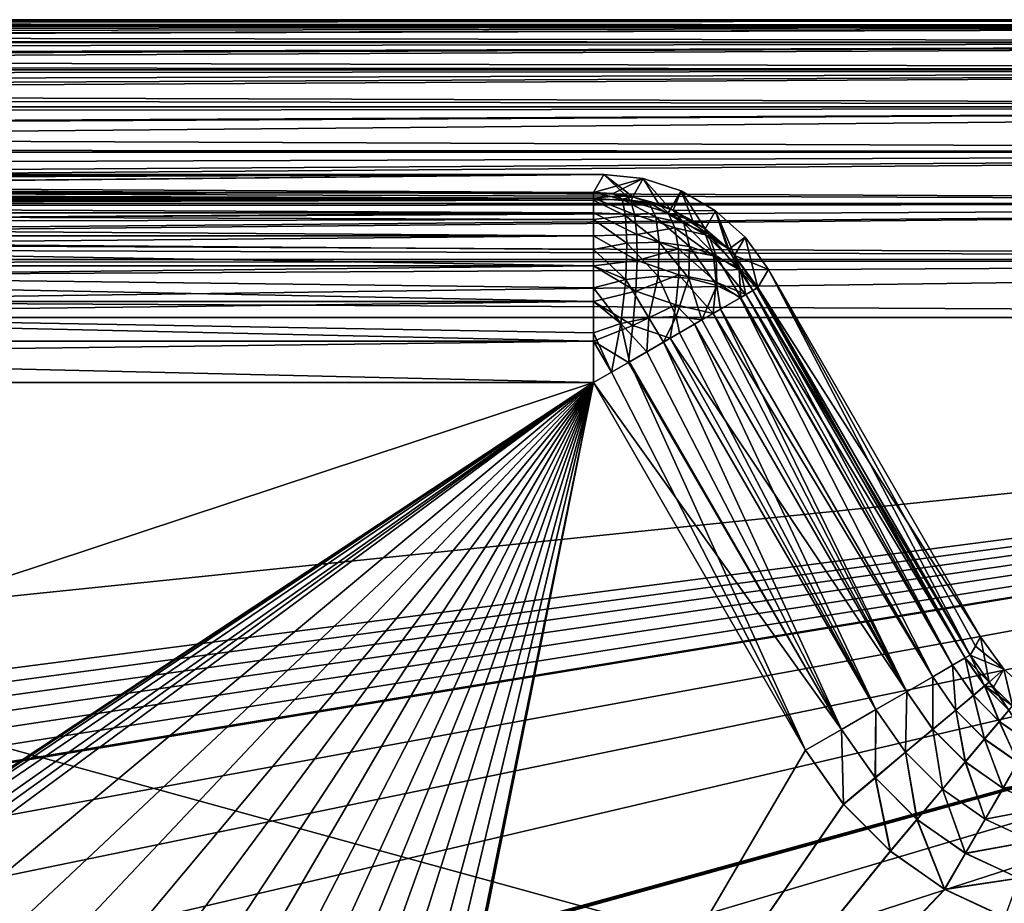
# Model space of a CAD drawing. Header units: metres. Extents: x -105 to 105, y -117 to 62.
# Tile 363 of 382: x 47 to 63, y 9 to 23. Entities that reach past the tile are written whole.
import ezdxf

# ---------------------------------------------------------------- set-up
doc = ezdxf.new("R2010")
doc.units = ezdxf.units.M
doc.layers.add('solid_509432_AD150_SW0001', color=7, linetype='CONTINUOUS')
doc.layers.add('solid_509432_AD150_SW0001_01', color=7, linetype='CONTINUOUS')

msp = doc.modelspace()

# ---------------------------------------------------------------- linework, layer by layer
at = {"layer": 'solid_509432_AD150_SW0001'}
for points in [[(0, 22.990625, 12.796716), (90, 23, 12.5), (-90, 23, 12.5)], [(90, 22.909691, -12.516925), (-90, 22.909691, -12.516925), (-90, 23, -11.6)], [(90, 22.642233, -13.398612), (-90, 22.642233, -13.398612), (-90, 22.909691, -12.516925)], [(90, 22.909691, -12.516925), (90, 22.642233, -13.398612), (-90, 22.909691, -12.516925)], [(90, 22.207907, -14.21118), (-90, 22.207907, -14.21118), (-90, 22.642233, -13.398612)], [(90, 22.642233, -13.398612), (90, 22.207907, -14.21118), (-90, 22.642233, -13.398612)], [(90, 21.623402, -14.923402), (-90, 21.623402, -14.923402), (-90, 22.207907, -14.21118)], [(90, 22.207907, -14.21118), (90, 21.623402, -14.923402), (-90, 22.207907, -14.21118)], [(90, 20.91118, -15.507907), (-90, 20.91118, -15.507907), (-90, 21.623402, -14.923402)], [(90, 21.623402, -14.923402), (90, 20.91118, -15.507907), (-90, 21.623402, -14.923402)], [(90, 20.098612, -15.942234), (-90, 20.098612, -15.942234), (-90, 20.91118, -15.507907)], [(90, 20.91118, -15.507907), (90, 20.098612, -15.942234), (-90, 20.91118, -15.507907)], [(90, 19.216925, -16.20969), (-90, 19.216925, -16.20969), (-90, 20.098612, -15.942234)], [(90, 20.098612, -15.942234), (90, 19.216925, -16.20969), (-90, 20.098612, -15.942234)], [(-90, 19.216925, -16.20969), (90, 18.299999, -16.299999), (-90, 18.299999, -16.299999)], [(90, 19.216925, -16.20969), (90, 18.299999, -16.299999), (-90, 19.216925, -16.20969)], [(90, 18.299999, -16.299999), (-53, -0.25, -16.299999), (-90, -0.25, -16.299999)], [(-90, 18.299999, -16.299999), (90, 18.299999, -16.299999), (-90, -0.25, -16.299999)]]:
    msp.add_3dface(points, dxfattribs=at)
at = {"layer": 'solid_509432_AD150_SW0001_01'}
for points in [[(-90, 23, -11.6), (-90, 23, 12.5), (90, 23, 12.5)], [(90, 23, -11.6), (-90, 23, -11.6), (90, 23, 12.5)], [(90, 22.909691, -12.516925), (-90, 23, -11.6), (90, 23, -11.6)], [(0, 22.990625, 12.796716), (0.13002, 22.99032, 12.801499), (90, 23, 12.5)], [(0.13002, 22.99032, 12.801499), (0.289916, 22.989178, 12.818772), (90, 23, 12.5)], [(0.289916, 22.989178, 12.818772), (0.481288, 22.986887, 12.850855), (90, 23, 12.5)], [(0.481288, 22.986887, 12.850855), (0.70569, 22.983196, 12.897084), (90, 23, 12.5)], [(0.70569, 22.983196, 12.897084), (0.965836, 22.977781, 12.956465), (90, 23, 12.5)], [(0.965836, 22.977781, 12.956465), (1.265495, 22.970182, 13.028585), (90, 23, 12.5)], [(1.265495, 22.970182, 13.028585), (1.609675, 22.959747, 13.113807), (90, 23, 12.5)], [(1.609675, 22.959747, 13.113807), (2.004899, 22.94557, 13.213221), (90, 23, 12.5)], [(2.004899, 22.94557, 13.213221), (2.45913, 22.926409, 13.32846), (90, 23, 12.5)], [(2.45913, 22.926409, 13.32846), (90, 22.909691, 13.416924), (90, 23, 12.5)], [(2.45913, 22.926409, 13.32846), (2.933098, 22.903156, 13.449183), (90, 22.909691, 13.416924)], [(2.933098, 22.903156, 13.449183), (2.982343, 22.900551, 13.461739), (90, 22.909691, 13.416924)], [(2.982343, 22.900551, 13.461739), (3.58682, 22.865618, 13.615853), (90, 22.909691, 13.416924)], [(3.58682, 22.865618, 13.615853), (4.287223, 22.818329, 13.794104), (90, 22.909691, 13.416924)], [(4.287223, 22.818329, 13.794104), (5.102119, 22.754019, 14.00057), (90, 22.909691, 13.416924)], [(5.102119, 22.754019, 14.00057), (5.882872, 22.682909, 14.197086), (90, 22.909691, 13.416924)], [(5.882872, 22.682909, 14.197086), (6.055223, 22.665947, 14.240258), (90, 22.909691, 13.416924)], [(6.055223, 22.665947, 14.240258), (90, 22.642233, 14.298613), (90, 22.909691, 13.416924)], [(6.055223, 22.665947, 14.240258), (7.176319, 22.544279, 14.518932), (90, 22.642233, 14.298613)], [(7.176319, 22.544279, 14.518932), (8.505664, 22.374002, 14.84361), (90, 22.642233, 14.298613)], [(8.505664, 22.374002, 14.84361), (8.799271, 22.33247, 14.91437), (90, 22.642233, 14.298613)], [(8.799271, 22.33247, 14.91437), (9.265361, 22.263613, 15.025821), (90, 22.642233, 14.298613)], [(9.265361, 22.263613, 15.025821), (90, 22.207907, 15.11118), (90, 22.642233, 14.298613)], [(9.265361, 22.263613, 15.025821), (10.099681, 22.131067, 15.222669), (90, 22.207907, 15.11118)], [(10.099681, 22.131067, 15.222669), (11.019539, 21.970787, 15.435187), (90, 22.207907, 15.11118)], [(11.019539, 21.970787, 15.435187), (11.656815, 21.85091, 15.579129), (90, 22.207907, 15.11118)], [(11.656815, 21.85091, 15.579129), (12.038852, 21.775261, 15.664263), (90, 22.207907, 15.11118)], [(12.038852, 21.775261, 15.664263), (90, 21.623402, 15.823401), (90, 22.207907, 15.11118)], [(12.038852, 21.775261, 15.664263), (13.183125, 21.532173, 15.912191), (90, 21.623402, 15.823401)], [(13.183125, 21.532173, 15.912191), (14.366983, 21.252684, 16.156729), (90, 21.623402, 15.823401)], [(14.366983, 21.252684, 16.156729), (14.478982, 21.224751, 16.179108), (90, 21.623402, 15.823401)], [(14.478982, 21.224751, 16.179108), (15.496482, 20.958088, 16.376154), (90, 21.623402, 15.823401)], [(15.496482, 20.958088, 16.376154), (90, 20.91118, 16.407907), (90, 21.623402, 15.823401)], [(15.496482, 20.958088, 16.376154), (16.545088, 20.658012, 16.565683), (90, 20.91118, 16.407907)], [(16.545088, 20.658012, 16.565683), (17.224415, 20.448999, 16.679928), (90, 20.91118, 16.407907)], [(17.224415, 20.448999, 16.679928), (17.521605, 20.353809, 16.727512), (90, 20.91118, 16.407907)], [(17.521605, 20.353809, 16.727512), (90, 20.098612, 16.842234), (90, 20.91118, 16.407907)], [(56.523369, 20.272121, -10.478531), (56.688591, 20.558294, 0.45), (4.248972, 20.558294, 0.45)], [(4.251566, 20.5557, 0.549066), (4.248972, 20.558294, 0.45), (56.688591, 20.558294, 0.45)], [(4.535146, 20.272121, -10.478531), (56.523369, 20.272121, -10.478531), (4.248972, 20.558294, 0.45)], [(4.289798, 20.555674, 0.550058), (4.251566, 20.5557, 0.549066), (56.688591, 20.558294, 0.45)], [(4.32812, 20.555649, 0.551059), (4.289798, 20.555674, 0.550058), (56.688591, 20.558294, 0.45)], [(13.011201, 20.549694, 0.778433), (4.32812, 20.555649, 0.551059), (56.688591, 20.558294, 0.45)], [(13.011201, 20.549694, 0.778433), (56.688591, 20.558294, 0.45), (21.694309, 20.543739, 1.005808)], [(22.745033, 20.540073, 1.145819), (21.694309, 20.543739, 1.005808), (56.688591, 20.558294, 0.45)], [(23.743282, 20.530682, 1.504505), (22.745033, 20.540073, 1.145819), (56.688591, 20.558294, 0.45)], [(24.643488, 20.515984, 2.065772), (23.743282, 20.530682, 1.504505), (56.688591, 20.558294, 0.45)], [(25.405081, 20.496643, 2.804401), (24.643488, 20.515984, 2.065772), (56.688591, 20.558294, 0.45)], [(25.993717, 20.473526, 3.687155), (25.405081, 20.496643, 2.804401), (56.688591, 20.558294, 0.45)], [(26.382675, 20.447695, 4.673652), (25.993717, 20.473526, 3.687155), (56.688591, 20.558294, 0.45)], [(26.387697, 20.44722, 4.691807), (26.382675, 20.447695, 4.673652), (56.688591, 20.558294, 0.45)], [(26.392622, 20.446743, 4.709989), (26.387697, 20.44722, 4.691807), (56.688591, 20.558294, 0.45)], [(28.076197, 20.282211, 10.993179), (26.392622, 20.446743, 4.709989), (56.688591, 20.558294, 0.45)], [(28.128414, 20.277107, 11.188129), (28.076197, 20.282211, 10.993179), (56.688591, 20.558294, 0.45)], [(28.179371, 20.272121, 11.378531), (28.128414, 20.277107, 11.188129), (56.688591, 20.558294, 0.45)], [(56.523369, 20.272121, 11.378531), (28.179371, 20.272121, 11.378531), (56.688591, 20.558294, 0.45)], [(57.030216, 20.2288, -10.485059), (56.688591, 20.558294, 0.45), (56.523369, 20.272121, -10.478531)], [(57.312168, 20.492758, 0.45), (56.523369, 20.272121, 11.378531), (56.688591, 20.558294, 0.45)], [(57.1465, 20.206453, -10.486232), (57.312168, 20.492758, 0.45), (56.688591, 20.558294, 0.45)], [(57.1465, 20.206453, -10.486232), (56.688591, 20.558294, 0.45), (57.030216, 20.2288, -10.485059)], [(57.312168, 20.492758, 0.45), (56.836632, 20.255598, 11.382834), (56.523369, 20.272121, 11.378531)], [(57.312168, 20.492758, 0.45), (57.146564, 20.20644, 11.386232), (56.836632, 20.255598, 11.382834)], [(57.555164, 20.088717, -10.489327), (57.312168, 20.492758, 0.45), (57.1465, 20.206453, -10.486232)], [(57.312168, 20.492758, 0.45), (57.74284, 20.01263, 11.390172), (57.146564, 20.20644, 11.386232)], [(57.312168, 20.492758, 0.45), (57.908401, 20.299038, 0.45), (57.74284, 20.01263, 11.390172)], [(57.742798, 20.01265, -10.490172), (57.908401, 20.299038, 0.45), (57.312168, 20.492758, 0.45)], [(57.742798, 20.01265, -10.490172), (57.312168, 20.492758, 0.45), (57.555164, 20.088717, -10.489327)], [(4.535146, 20.183025, -11.129811), (56.523369, 20.272121, -10.478531), (4.535146, 20.272121, -10.478531)], [(4.535146, 20.183025, -11.129811), (56.523369, 20.182217, -11.133021), (56.523369, 20.272121, -10.478531)], [(17.521605, 20.353809, 16.727512), (18.426655, 20.048744, 16.862556), (90, 20.098612, 16.842234)], [(56.523369, 20.182245, 12.032915), (28.179371, 20.272121, 11.378531), (56.523369, 20.272121, 11.378531)], [(28.223495, 20.244984, 11.710115), (28.179371, 20.272121, 11.378531), (56.523369, 20.182245, 12.032915)], [(28.267004, 20.181318, 12.036584), (28.223495, 20.244984, 11.710115), (56.523369, 20.182245, 12.032915)], [(57.030216, 20.2288, -10.485059), (56.523369, 20.272121, -10.478531), (56.523369, 20.182217, -11.133021)], [(56.977722, 20.169077, 11.938093), (56.523369, 20.272121, 11.378531), (56.836632, 20.255598, 11.382834)], [(56.523369, 20.152321, 12.142833), (56.523369, 20.182245, 12.032915), (56.523369, 20.272121, 11.378531)], [(56.977722, 20.169077, 11.938093), (56.523369, 20.152321, 12.142833), (56.523369, 20.272121, 11.378531)], [(57.113464, 20.134501, -11.081509), (57.030216, 20.2288, -10.485059), (56.523369, 20.182217, -11.133021)], [(56.977722, 20.169077, 11.938093), (56.836632, 20.255598, 11.382834), (57.146564, 20.20644, 11.386232)], [(57.401054, 20.115902, 11.685266), (56.977722, 20.169077, 11.938093), (57.146564, 20.20644, 11.386232)], [(57.1465, 20.206453, -10.486232), (57.030216, 20.2288, -10.485059), (57.113464, 20.134501, -11.081509)], [(57.555164, 20.088717, -10.489327), (57.1465, 20.206453, -10.486232), (57.113464, 20.134501, -11.081509)], [(57.401054, 20.115902, 11.685266), (57.146564, 20.20644, 11.386232), (57.74284, 20.01263, 11.390172)], [(58.0952, 19.826799, -10.490633), (57.908401, 20.299038, 0.45), (57.742798, 20.01265, -10.490172)], [(57.908401, 20.299038, 0.45), (57.782894, 19.994444, 11.390302), (57.74284, 20.01263, 11.390172)], [(57.908401, 20.299038, 0.45), (58.451351, 19.985565, 0.45), (57.782894, 19.994444, 11.390302)], [(58.285831, 19.699175, -10.490173), (58.451351, 19.985565, 0.45), (57.908401, 20.299038, 0.45)], [(58.285831, 19.699175, -10.490173), (57.908401, 20.299038, 0.45), (58.0952, 19.826799, -10.490633)], [(4.535146, 20.183025, -11.129811), (4.535146, 19.952436, -11.7496), (56.523369, 20.182217, -11.133021)], [(4.535146, 19.952436, -11.7496), (56.523369, 19.951244, -11.751965), (56.523369, 20.182217, -11.133021)], [(18.426655, 20.048744, 16.862556), (19.264454, 19.744858, 16.972403), (90, 20.098612, 16.842234)], [(19.264454, 19.744858, 16.972403), (19.913662, 19.494061, 17.045792), (90, 20.098612, 16.842234)], [(19.913662, 19.494061, 17.045792), (20.038525, 19.44417, 17.058605), (90, 20.098612, 16.842234)], [(20.038525, 19.44417, 17.058605), (90, 19.216925, 17.109692), (90, 20.098612, 16.842234)], [(28.267004, 20.181318, 12.036584), (56.523369, 20.182245, 12.032915), (56.523369, 20.152321, 12.142833)], [(28.309353, 20.081966, 12.353825), (28.267004, 20.181318, 12.036584), (56.523369, 20.152321, 12.142833)], [(28.309353, 20.081966, 12.353825), (56.523369, 20.152321, 12.142833), (56.523369, 19.951241, 12.651972)], [(28.350016, 19.948248, 12.657885), (28.309353, 20.081966, 12.353825), (56.523369, 19.951241, 12.651972)], [(57.174053, 19.925798, -11.640993), (56.523369, 20.182217, -11.133021), (56.523369, 19.951244, -11.751965)], [(57.174053, 19.925798, -11.640993), (57.113464, 20.134501, -11.081509), (56.523369, 20.182217, -11.133021)], [(57.029343, 19.903906, 12.650224), (56.523369, 20.152321, 12.142833), (56.977722, 20.169077, 11.938093)], [(56.523369, 19.845724, 12.843326), (56.523369, 19.951241, 12.651972), (56.523369, 20.152321, 12.142833)], [(57.029343, 19.903906, 12.650224), (56.523369, 19.845724, 12.843326), (56.523369, 20.152321, 12.142833)], [(57.510509, 19.884157, 12.399177), (56.977722, 20.169077, 11.938093), (57.401054, 20.115902, 11.685266)], [(57.510509, 19.884157, 12.399177), (57.029343, 19.903906, 12.650224), (56.977722, 20.169077, 11.938093)], [(57.702454, 19.953743, -11.051287), (57.113464, 20.134501, -11.081509), (57.174053, 19.925798, -11.640993)], [(57.702454, 19.953743, -11.051287), (57.555164, 20.088717, -10.489327), (57.113464, 20.134501, -11.081509)], [(57.401054, 20.115902, 11.685266), (57.74284, 20.01263, 11.390172), (57.782894, 19.994444, 11.390302)], [(57.952217, 19.787289, 12.098433), (57.401054, 20.115902, 11.685266), (57.782894, 19.994444, 11.390302)], [(57.952217, 19.787289, 12.098433), (57.510509, 19.884157, 12.399177), (57.401054, 20.115902, 11.685266)], [(57.742798, 20.01265, -10.490172), (57.555164, 20.088717, -10.489327), (57.702454, 19.953743, -11.051287)], [(4.535146, 19.952436, -11.7496), (4.535146, 19.591661, -12.303813), (56.523369, 19.951244, -11.751965)], [(4.535146, 19.591661, -12.303813), (56.523369, 19.590401, -12.305347), (56.523369, 19.951244, -11.751965)], [(28.350016, 19.948248, 12.657885), (56.523369, 19.951241, 12.651972), (56.523369, 19.845724, 12.843326)], [(28.388477, 19.781916, 12.945021), (28.350016, 19.948248, 12.657885), (56.523369, 19.845724, 12.843326)], [(57.208595, 19.610916, -12.150804), (56.523369, 19.951244, -11.751965), (56.523369, 19.590401, -12.305347)], [(57.208595, 19.610916, -12.150804), (57.174053, 19.925798, -11.640993), (56.523369, 19.951244, -11.751965)], [(57.050274, 19.47229, 13.271333), (56.523369, 19.845724, 12.843326), (57.029343, 19.903906, 12.650224)], [(57.561565, 19.487774, 13.037122), (57.029343, 19.903906, 12.650224), (57.510509, 19.884157, 12.399177)], [(57.561565, 19.487774, 13.037122), (57.050274, 19.47229, 13.271333), (57.029343, 19.903906, 12.650224)], [(57.808174, 19.716051, -11.575374), (57.702454, 19.953743, -11.051287), (57.174053, 19.925798, -11.640993)], [(57.808174, 19.716051, -11.575374), (57.174053, 19.925798, -11.640993), (57.208595, 19.610916, -12.150804)], [(58.0952, 19.826799, -10.490633), (57.742798, 20.01265, -10.490172), (57.702454, 19.953743, -11.051287)], [(58.294689, 19.603312, -11.057851), (57.702454, 19.953743, -11.051287), (57.808174, 19.716051, -11.575374)], [(58.294689, 19.603312, -11.057851), (58.0952, 19.826799, -10.490633), (57.702454, 19.953743, -11.051287)], [(58.451351, 19.985565, 0.45), (58.285847, 19.699163, 11.390173), (57.782894, 19.994444, 11.390302)], [(58.339531, 19.616575, 11.758165), (57.782894, 19.994444, 11.390302), (58.285847, 19.699163, 11.390173)], [(58.339531, 19.616575, 11.758165), (57.952217, 19.787289, 12.098433), (57.782894, 19.994444, 11.390302)], [(58.635235, 19.402079, -10.487676), (58.451351, 19.985565, 0.45), (58.285831, 19.699175, -10.490173)], [(58.451351, 19.985565, 0.45), (58.659966, 19.377268, 11.387401), (58.285847, 19.699163, 11.390173)], [(58.451351, 19.985565, 0.45), (58.917236, 19.566072, 0.45), (58.659966, 19.377268, 11.387401)], [(58.751869, 19.279726, -10.486236), (58.917236, 19.566072, 0.45), (58.451351, 19.985565, 0.45)], [(58.751869, 19.279726, -10.486236), (58.451351, 19.985565, 0.45), (58.635235, 19.402079, -10.487676)], [(28.388477, 19.781916, 12.945021), (56.523369, 19.845724, 12.843326), (56.523369, 19.590315, 13.20545)], [(28.424263, 19.585133, 13.211736), (28.388477, 19.781916, 12.945021), (56.523369, 19.590315, 13.20545)], [(56.523369, 19.37517, 13.440446), (56.523369, 19.590315, 13.20545), (56.523369, 19.845724, 12.843326)], [(57.050274, 19.47229, 13.271333), (56.523369, 19.37517, 13.440446), (56.523369, 19.845724, 12.843326)], [(58.038425, 19.420982, 12.746173), (57.510509, 19.884157, 12.399177), (57.952217, 19.787289, 12.098433)], [(58.038425, 19.420982, 12.746173), (57.561565, 19.487774, 13.037122), (57.510509, 19.884157, 12.399177)], [(58.464027, 19.274275, 12.408756), (57.952217, 19.787289, 12.098433), (58.339531, 19.616575, 11.758165)], [(58.464027, 19.274275, 12.408756), (58.038425, 19.420982, 12.746173), (57.952217, 19.787289, 12.098433)], [(58.285831, 19.699175, -10.490173), (58.0952, 19.826799, -10.490633), (58.294689, 19.603312, -11.057851)], [(4.535146, 19.591661, -12.303813), (4.535146, 19.118229, -12.765519), (56.523369, 19.590401, -12.305347)], [(4.535146, 19.118229, -12.765519), (56.523369, 19.117186, -12.766333), (56.523369, 19.590401, -12.305347)], [(28.424263, 19.585133, 13.211736), (56.523369, 19.590315, 13.20545), (56.523369, 19.37517, 13.440446)], [(28.424263, 19.585133, 13.211736), (56.523369, 19.37517, 13.440446), (56.523369, 19.116978, 13.666494)], [(28.486067, 19.110638, 13.671421), (28.424263, 19.585133, 13.211736), (56.523369, 19.116978, 13.666494)], [(57.215714, 19.202457, -12.590532), (57.208595, 19.610916, -12.150804), (56.523369, 19.590401, -12.305347)], [(57.215714, 19.202457, -12.590532), (56.523369, 19.590401, -12.305347), (56.523369, 19.117186, -12.766333)], [(57.865025, 19.385435, -12.054752), (57.808174, 19.716051, -11.575374), (57.208595, 19.610916, -12.150804)], [(57.865025, 19.385435, -12.054752), (57.208595, 19.610916, -12.150804), (57.215714, 19.202457, -12.590532)], [(58.419018, 19.274534, -11.58363), (57.808174, 19.716051, -11.575374), (57.865025, 19.385435, -12.054752)], [(58.419018, 19.274534, -11.58363), (58.294689, 19.603312, -11.057851), (57.808174, 19.716051, -11.575374)], [(58.635235, 19.402079, -10.487676), (58.285831, 19.699175, -10.490173), (58.294689, 19.603312, -11.057851)], [(58.339531, 19.616575, 11.758165), (58.285847, 19.699163, 11.390173), (58.659966, 19.377268, 11.387401)], [(58.837952, 19.076115, -11.026124), (58.294689, 19.603312, -11.057851), (58.419018, 19.274534, -11.58363)], [(58.837952, 19.076115, -11.026124), (58.635235, 19.402079, -10.487676), (58.294689, 19.603312, -11.057851)], [(58.823345, 19.052828, 12.036784), (58.339531, 19.616575, 11.758165), (58.659966, 19.377268, 11.387401)], [(58.823345, 19.052828, 12.036784), (58.464027, 19.274275, 12.408756), (58.339531, 19.616575, 11.758165)], [(20.038525, 19.44417, 17.058605), (20.752892, 19.148195, 17.122831), (90, 19.216925, 17.109692)], [(57.038296, 18.899712, 13.767619), (56.523369, 19.37517, 13.440446), (57.050274, 19.47229, 13.271333)], [(57.548611, 18.950954, 13.565801), (57.038296, 18.899712, 13.767619), (57.050274, 19.47229, 13.271333)], [(57.548611, 18.950954, 13.565801), (57.050274, 19.47229, 13.271333), (57.561565, 19.487774, 13.037122)], [(58.032177, 18.919567, 13.303202), (57.548611, 18.950954, 13.565801), (57.561565, 19.487774, 13.037122)], [(58.032177, 18.919567, 13.303202), (57.561565, 19.487774, 13.037122), (58.038425, 19.420982, 12.746173)], [(58.917236, 19.566072, 0.45), (58.751873, 19.279724, 11.386235), (58.659966, 19.377268, 11.387401)], [(58.751869, 19.279726, -10.486236), (59.120556, 18.772635, -10.478531), (58.917236, 19.566072, 0.45)], [(58.917236, 19.566072, 0.45), (59.285778, 19.058809, 0.45), (58.751873, 19.279724, 11.386235)], [(58.917236, 19.566072, 0.45), (59.120556, 18.772635, -10.478531), (59.285778, 19.058809, 0.45)], [(57.038296, 18.899712, 13.767619), (56.523369, 19.116978, 13.666494), (56.523369, 19.37517, 13.440446)], [(57.870842, 18.974472, -12.471188), (57.865025, 19.385435, -12.054752), (57.215714, 19.202457, -12.590532)], [(58.459095, 18.856808, -12.056804), (57.865025, 19.385435, -12.054752), (57.870842, 18.974472, -12.471188)], [(58.459095, 18.856808, -12.056804), (58.419018, 19.274534, -11.58363), (57.865025, 19.385435, -12.054752)], [(58.4711, 18.806709, 12.989537), (58.032177, 18.919567, 13.303202), (58.038425, 19.420982, 12.746173)], [(58.4711, 18.806709, 12.989537), (58.038425, 19.420982, 12.746173), (58.464027, 19.274275, 12.408756)], [(58.459095, 18.856808, -12.056804), (58.931248, 18.663338, -11.526717), (58.419018, 19.274534, -11.58363)], [(58.837952, 19.076115, -11.026124), (58.419018, 19.274534, -11.58363), (58.931248, 18.663338, -11.526717)], [(58.823345, 19.052828, 12.036784), (58.849491, 18.616137, 12.636244), (58.464027, 19.274275, 12.408756)], [(58.4711, 18.806709, 12.989537), (58.464027, 19.274275, 12.408756), (58.849491, 18.616137, 12.636244)], [(58.751869, 19.279726, -10.486236), (58.635235, 19.402079, -10.487676), (58.837952, 19.076115, -11.026124)], [(58.823345, 19.052828, 12.036784), (58.659966, 19.377268, 11.387401), (58.751873, 19.279724, 11.386235)], [(58.751869, 19.279726, -10.486236), (58.837952, 19.076115, -11.026124), (59.120556, 18.772635, -10.478531)], [(58.751873, 19.279724, 11.386235), (59.285778, 19.058809, 0.45), (59.120556, 18.772635, 11.378531)], [(59.104416, 18.763317, 11.642937), (58.751873, 19.279724, 11.386235), (59.120556, 18.772635, 11.378531)], [(58.823345, 19.052828, 12.036784), (58.751873, 19.279724, 11.386235), (59.104416, 18.763317, 11.642937)], [(4.535146, 19.118229, -12.765519), (4.535146, 18.555145, -13.112285), (56.523369, 19.117186, -12.766333)], [(4.535146, 18.555145, -13.112285), (56.523369, 18.554546, -13.112567), (56.523369, 19.117186, -12.766333)], [(20.752892, 19.148195, 17.122831), (21.411236, 18.85832, 17.166719), (90, 19.216925, 17.109692)], [(21.411236, 18.85832, 17.166719), (22.576691, 18.299999, 17.200001), (90, 19.216925, 17.109692)], [(22.576691, 18.299999, 17.200001), (90, 18.299999, 17.200001), (90, 19.216925, 17.109692)], [(28.486067, 19.110638, 13.671421), (56.523369, 19.116978, 13.666494), (56.523369, 18.768238, 13.900906)], [(57.195114, 18.716772, -12.942579), (57.215714, 19.202457, -12.590532), (56.523369, 19.117186, -12.766333)], [(57.195114, 18.716772, -12.942579), (56.523369, 19.117186, -12.766333), (56.523369, 18.554546, -13.112567)], [(57.038296, 18.899712, 13.767619), (56.523369, 18.768238, 13.900906), (56.523369, 19.116978, 13.666494)], [(57.870842, 18.974472, -12.471188), (57.215714, 19.202457, -12.590532), (57.195114, 18.716772, -12.942579)], [(28.486067, 19.110638, 13.671421), (56.523369, 18.768238, 13.900906), (56.523369, 18.554197, 14.012732)], [(28.532427, 18.548517, 14.015407), (28.486067, 19.110638, 13.671421), (56.523369, 18.554197, 14.012732)], [(57.825401, 18.498795, -12.808839), (57.870842, 18.974472, -12.471188), (57.195114, 18.716772, -12.942579)], [(57.825401, 18.498795, -12.808839), (58.415791, 18.365738, -12.455481), (57.870842, 18.974472, -12.471188)], [(58.459095, 18.856808, -12.056804), (57.870842, 18.974472, -12.471188), (58.415791, 18.365738, -12.455481)], [(58.823345, 19.052828, 12.036784), (59.104416, 18.763317, 11.642937), (59.042667, 18.727667, 12.033151)], [(58.823345, 19.052828, 12.036784), (59.042667, 18.727667, 12.033151), (58.849491, 18.616137, 12.636244)], [(58.837952, 19.076115, -11.026124), (59.042686, 18.727676, -11.13308), (59.120556, 18.772635, -10.478531)], [(58.837952, 19.076115, -11.026124), (58.931248, 18.663338, -11.526717), (59.042686, 18.727676, -11.13308)], [(59.120556, 18.772635, 11.378531), (59.285778, 19.058809, 0.45), (62.469048, 12.972876, 11.378531)], [(59.120556, 18.772635, -10.478531), (62.63427, 13.259048, 0.45), (59.285778, 19.058809, 0.45)], [(59.285778, 19.058809, 0.45), (62.551659, 13.115962, 5.914265), (62.469048, 12.972876, 11.378531)], [(59.285778, 19.058809, 0.45), (62.63427, 13.259048, 0.45), (62.551659, 13.115962, 5.914265)], [(56.9571, 18.20639, 14.117967), (56.523369, 18.768238, 13.900906), (57.038296, 18.899712, 13.767619)], [(57.398312, 18.293781, 13.981937), (56.9571, 18.20639, 14.117967), (57.038296, 18.899712, 13.767619)], [(57.398312, 18.293781, 13.981937), (57.038296, 18.899712, 13.767619), (57.548611, 18.950954, 13.565801)], [(57.827831, 18.315048, 13.792554), (57.398312, 18.293781, 13.981937), (57.548611, 18.950954, 13.565801)], [(57.827831, 18.315048, 13.792554), (57.548611, 18.950954, 13.565801), (58.032177, 18.919567, 13.303202)], [(57.827831, 18.315048, 13.792554), (58.032177, 18.919567, 13.303202), (58.237892, 18.263029, 13.554007)], [(58.4711, 18.806709, 12.989537), (58.237892, 18.263029, 13.554007), (58.032177, 18.919567, 13.303202)], [(58.4711, 18.806709, 12.989537), (58.529945, 18.431646, 13.205658), (58.237892, 18.263029, 13.554007)], [(58.459095, 18.856808, -12.056804), (58.415791, 18.365738, -12.455481), (58.530064, 18.431713, -12.305496)], [(58.459095, 18.856808, -12.056804), (58.530064, 18.431713, -12.305496), (58.842621, 18.612167, -11.752076)], [(58.459095, 18.856808, -12.056804), (58.842621, 18.612167, -11.752076), (58.931248, 18.663338, -11.526717)], [(58.4711, 18.806709, 12.989537), (58.849491, 18.616137, 12.636244), (58.529945, 18.431646, 13.205658)], [(56.9571, 18.20639, 14.117967), (56.523369, 18.554197, 14.012732), (56.523369, 18.768238, 13.900906)], [(57.147629, 18.173304, -13.192853), (57.195114, 18.716772, -12.942579), (56.523369, 18.554546, -13.112567)], [(57.825401, 18.498795, -12.808839), (57.195114, 18.716772, -12.942579), (57.147629, 18.173304, -13.192853)], [(58.931248, 18.663338, -11.526717), (58.842621, 18.612167, -11.752076), (62.191162, 12.812437, -11.751965)], [(58.849491, 18.616137, 12.636244), (59.042667, 18.727667, 12.033151), (62.191162, 12.812437, 12.651962)], [(59.042686, 18.727676, -11.13308), (58.931248, 18.663338, -11.526717), (62.39119, 12.927923, -11.133021)], [(58.931248, 18.663338, -11.526717), (62.191162, 12.812437, -11.751965), (62.39119, 12.927923, -11.133021)], [(59.042667, 18.727667, 12.033151), (59.104416, 18.763317, 11.642937), (62.39119, 12.927924, 12.033018)], [(59.042667, 18.727667, 12.033151), (62.39119, 12.927924, 12.033018), (62.191162, 12.812437, 12.651962)], [(59.042686, 18.727676, -11.13308), (62.469048, 12.972876, -10.478531), (59.120556, 18.772635, -10.478531)], [(59.042686, 18.727676, -11.13308), (62.39119, 12.927923, -11.133021), (62.469048, 12.972876, -10.478531)], [(59.104416, 18.763317, 11.642937), (59.120556, 18.772635, 11.378531), (62.39119, 12.927924, 12.033018)], [(62.39119, 12.927924, 12.033018), (59.120556, 18.772635, 11.378531), (62.469048, 12.972876, 11.378531)], [(62.469048, 12.972876, -10.478531), (62.63427, 13.259048, 0.45), (59.120556, 18.772635, -10.478531)], [(4.535146, 18.555145, -13.112285), (4.535146, 17.929768, -13.32726), (56.523369, 18.554546, -13.112567)], [(4.535146, 17.929768, -13.32726), (56.523369, 17.929768, -13.32726), (56.523369, 18.554546, -13.112567)], [(28.532427, 18.548517, 14.015407), (56.523369, 18.554197, 14.012732), (56.523369, 18.056639, 14.195884)], [(28.532427, 18.548517, 14.015407), (56.523369, 18.056639, 14.195884), (56.523369, 17.929277, 14.22737)], [(28.561136, 17.926142, 14.228071), (28.532427, 18.548517, 14.015407), (56.523369, 17.929277, 14.22737)], [(57.147629, 18.173304, -13.192853), (56.523369, 18.554546, -13.112567), (56.523369, 17.929768, -13.32726)], [(56.9571, 18.20639, 14.117967), (56.523369, 18.056639, 14.195884), (56.523369, 18.554197, 14.012732)], [(57.825401, 18.498795, -12.808839), (57.147629, 18.173304, -13.192853), (57.734657, 17.972486, -13.053999)], [(57.825401, 18.498795, -12.808839), (57.734657, 17.972486, -13.053999), (58.120174, 18.195065, -12.766491)], [(57.825401, 18.498795, -12.808839), (58.120174, 18.195065, -12.766491), (58.415791, 18.365738, -12.455481)], [(58.529945, 18.431646, 13.205658), (58.849491, 18.616137, 12.636244), (58.842564, 18.612135, 12.652207)], [(58.529945, 18.431646, 13.205658), (58.842564, 18.612135, 12.652207), (61.878662, 12.632015, 13.205345)], [(58.842621, 18.612167, -11.752076), (58.530064, 18.431713, -12.305496), (61.878662, 12.632014, -12.305347)], [(58.842564, 18.612135, 12.652207), (58.849491, 18.616137, 12.636244), (62.191162, 12.812437, 12.651962)], [(58.842564, 18.612135, 12.652207), (62.191162, 12.812437, 12.651962), (61.878662, 12.632015, 13.205345)], [(58.842621, 18.612167, -11.752076), (61.878662, 12.632014, -12.305347), (62.191162, 12.812437, -11.751965)], [(58.415791, 18.365738, -12.455481), (58.120174, 18.195065, -12.766491), (61.468845, 12.395407, -12.766333)], [(58.237892, 18.263029, 13.554007), (58.529945, 18.431646, 13.205658), (61.468845, 12.395408, 13.666332)], [(58.530064, 18.431713, -12.305496), (58.415791, 18.365738, -12.455481), (61.878662, 12.632014, -12.305347)], [(58.415791, 18.365738, -12.455481), (61.468845, 12.395407, -12.766333), (61.878662, 12.632014, -12.305347)], [(58.529945, 18.431646, 13.205658), (61.878662, 12.632015, 13.205345), (61.468845, 12.395408, 13.666332)], [(-47.909828, -0.25, -16.299999), (-53, -0.25, -16.299999), (90, 18.299999, -16.299999)], [(-42.814568, -0.25, -16.299999), (-47.909828, -0.25, -16.299999), (90, 18.299999, -16.299999)], [(-37.719303, -0.25, -16.299999), (-42.814568, -0.25, -16.299999), (90, 18.299999, -16.299999)], [(-32.624043, -0.25, -16.299999), (-37.719303, -0.25, -16.299999), (90, 18.299999, -16.299999)], [(-27.549141, -0.25, -16.299999), (-32.624043, -0.25, -16.299999), (90, 18.299999, -16.299999)], [(-23, -0.25, -16.299999), (-27.549141, -0.25, -16.299999), (90, 18.299999, -16.299999)], [(-22.841265, -0.250993, -16.299999), (-23, -0.25, -16.299999), (90, 18.299999, -16.299999)], [(-22.698387, -0.251749, -16.299999), (-22.841265, -0.250993, -16.299999), (90, 18.299999, -16.299999)], [(-10.890583, -0.25, -16.299999), (-22.698387, -0.251749, -16.299999), (90, 18.299999, -16.299999)], [(0, -0.25, -16.299999), (-10.890583, -0.25, -16.299999), (90, 18.299999, -16.299999)], [(10.890579, -0.25, -16.299999), (0, -0.25, -16.299999), (90, 18.299999, -16.299999)], [(22.698387, -0.251749, -16.299999), (10.890579, -0.25, -16.299999), (90, 18.299999, -16.299999)], [(90, -0.25, 17.200001), (22.576691, 18.299999, 17.200001), (53, -0.25, 17.200001)], [(42.641701, -0.187523, 17.200001), (53, -0.25, 17.200001), (22.576691, 18.299999, 17.200001)], [(90, -0.25, 17.200001), (90, 18.299999, 17.200001), (22.576691, 18.299999, 17.200001)], [(22.841265, -0.250993, -16.299999), (22.698387, -0.251749, -16.299999), (90, 18.299999, -16.299999)], [(23, -0.25, -16.299999), (22.841265, -0.250993, -16.299999), (90, 18.299999, -16.299999)], [(27.549141, -0.25, -16.299999), (23, -0.25, -16.299999), (90, 18.299999, -16.299999)], [(32.624043, -0.25, -16.299999), (27.549141, -0.25, -16.299999), (90, 18.299999, -16.299999)], [(37.719303, -0.25, -16.299999), (32.624043, -0.25, -16.299999), (90, 18.299999, -16.299999)], [(42.814568, -0.25, -16.299999), (37.719303, -0.25, -16.299999), (90, 18.299999, -16.299999)], [(47.909828, -0.25, -16.299999), (42.814568, -0.25, -16.299999), (90, 18.299999, -16.299999)], [(53, -0.25, -16.299999), (47.909828, -0.25, -16.299999), (90, 18.299999, -16.299999)], [(90, -0.25, -16.299999), (53, -0.25, -16.299999), (90, 18.299999, -16.299999)], [(56.9571, 18.20639, 14.117967), (56.808929, 17.438017, 14.281824), (56.523369, 18.056639, 14.195884)], [(56.9571, 18.20639, 14.117967), (57.091362, 17.601078, 14.22743), (56.808929, 17.438017, 14.281824)], [(57.398312, 18.293781, 13.981937), (57.367142, 17.760302, 14.137382), (56.9571, 18.20639, 14.117967)], [(56.9571, 18.20639, 14.117967), (57.367142, 17.760302, 14.137382), (57.091362, 17.601078, 14.22743)], [(57.398312, 18.293781, 13.981937), (57.632591, 17.913557, 14.012842), (57.367142, 17.760302, 14.137382)], [(57.827831, 18.315048, 13.792554), (57.632591, 17.913557, 14.012842), (57.398312, 18.293781, 13.981937)], [(57.827831, 18.315048, 13.792554), (57.88456, 18.059032, 13.855298), (57.632591, 17.913557, 14.012842)], [(58.120174, 18.195065, -12.766491), (57.734657, 17.972486, -13.053999), (61.468845, 12.395407, -12.766333)], [(57.827831, 18.315048, 13.792554), (58.237892, 18.263029, 13.554007), (57.88456, 18.059032, 13.855298)], [(57.88456, 18.059032, 13.855298), (58.237892, 18.263029, 13.554007), (58.119995, 18.19496, 13.666656)], [(57.88456, 18.059032, 13.855298), (58.119995, 18.19496, 13.666656), (60.981586, 12.114088, 14.012567)], [(58.119995, 18.19496, 13.666656), (58.237892, 18.263029, 13.554007), (61.468845, 12.395408, 13.666332)], [(58.119995, 18.19496, 13.666656), (61.468845, 12.395408, 13.666332), (60.981586, 12.114088, 14.012567)], [(57.147629, 18.173304, -13.192853), (56.523369, 17.929768, -13.32726), (57.07653, 17.592516, -13.331214)], [(56.523369, 17.929277, 14.22737), (56.523369, 18.056639, 14.195884), (56.808929, 17.438017, 14.281824)], [(57.147629, 18.173304, -13.192853), (57.07653, 17.592516, -13.331214), (57.734657, 17.972486, -13.053999)], [(57.632591, 17.913557, 14.012842), (57.88456, 18.059032, 13.855298), (60.981586, 12.114088, 14.012567)], [(56.523369, 17.929768, -13.32726), (4.535146, 17.273149, -13.4), (56.523369, 17.273149, -13.4)], [(4.535146, 17.929768, -13.32726), (4.535146, 17.273149, -13.4), (56.523369, 17.929768, -13.32726)], [(28.561136, 17.926142, 14.228071), (56.523369, 17.929277, 14.22737), (56.523369, 17.273149, 14.3)], [(28.561136, 17.926142, 14.228071), (56.523369, 17.273149, 14.3), (28.570854, 17.273149, 14.3)], [(57.07653, 17.592516, -13.331214), (56.523369, 17.929768, -13.32726), (56.523369, 17.273149, -13.4)], [(56.523369, 17.929277, 14.22737), (56.808929, 17.438017, 14.281824), (56.523369, 17.273149, 14.3)], [(57.734657, 17.972486, -13.053999), (57.07653, 17.592516, -13.331214), (57.632843, 17.913704, -13.112702)], [(57.632843, 17.913704, -13.112702), (57.07653, 17.592516, -13.331214), (57.091705, 17.601278, -13.327341)], [(57.632843, 17.913704, -13.112702), (57.091705, 17.601278, -13.327341), (60.440514, 11.801699, -13.32726)], [(57.367142, 17.760302, 14.137382), (57.632591, 17.913557, 14.012842), (60.440514, 11.8017, 14.22726)], [(57.632591, 17.913557, 14.012842), (60.981586, 12.114088, 14.012567), (60.440514, 11.8017, 14.22726)], [(57.734657, 17.972486, -13.053999), (57.632843, 17.913704, -13.112702), (60.981586, 12.114088, -13.112567)], [(57.632843, 17.913704, -13.112702), (60.440514, 11.801699, -13.32726), (60.981586, 12.114088, -13.112567)], [(57.734657, 17.972486, -13.053999), (60.981586, 12.114088, -13.112567), (61.468845, 12.395407, -12.766333)], [(57.091362, 17.601078, 14.22743), (57.367142, 17.760302, 14.137382), (60.440514, 11.8017, 14.22726)], [(57.07653, 17.592516, -13.331214), (56.523369, 17.273149, -13.4), (60.440514, 11.801699, -13.32726)], [(56.808929, 17.438017, 14.281824), (57.091362, 17.601078, 14.22743), (59.871864, 11.47339, 14.3)], [(57.091705, 17.601278, -13.327341), (57.07653, 17.592516, -13.331214), (60.440514, 11.801699, -13.32726)], [(57.091362, 17.601078, 14.22743), (60.440514, 11.8017, 14.22726), (59.871864, 11.47339, 14.3)], [(56.808929, 17.438017, 14.281824), (59.871864, 11.47339, 14.3), (56.523369, 17.273149, 14.3)], [(56.523369, 17.273149, -13.4), (4.535146, 17.273149, -13.4), (53, -0.25, -13.4)], [(52.950596, -0.25, -13.4), (53, -0.25, -13.4), (4.535146, 17.273149, -13.4)], [(52.900997, -0.249998, -13.4), (52.950596, -0.25, -13.4), (4.535146, 17.273149, -13.4)], [(41.241299, -0.200349, -13.4), (52.900997, -0.249998, -13.4), (4.535146, 17.273149, -13.4)], [(56.523369, 17.273149, 14.3), (29.177952, -0.85116, 14.3), (28.570845, -1.182636, 14.3)], [(28.570854, 8.029664, 14.3), (56.523369, 17.273149, 14.3), (28.570845, -1.182636, 14.3)], [(28.570854, 8.029664, 14.3), (28.570854, 17.273149, 14.3), (56.523369, 17.273149, 14.3)], [(56.523369, 17.273149, 14.3), (29.798136, -0.577142, 14.3), (29.177952, -0.85116, 14.3)], [(56.523369, 17.273149, 14.3), (30.81945, -0.253321, 14.3), (29.798136, -0.577142, 14.3)], [(56.523369, 17.273149, 14.3), (31.923035, -0.058555, 14.3), (30.81945, -0.253321, 14.3)], [(56.523369, 17.273149, 14.3), (32.512333, -0.012804, 14.3), (31.923035, -0.058555, 14.3)], [(56.523369, 17.273149, 14.3), (33.131683, -0.004211, 14.3), (32.512333, -0.012804, 14.3)], [(56.523369, 17.273149, 14.3), (35.741966, -0.051036, 14.3), (33.131683, -0.004211, 14.3)], [(56.523369, 17.273149, 14.3), (38.057854, -0.093359, 14.3), (35.741966, -0.051036, 14.3)], [(56.523369, 17.273149, 14.3), (40.11832, -0.129759, 14.3), (38.057854, -0.093359, 14.3)], [(56.523369, 17.273149, 14.3), (41.95237, -0.159641, 14.3), (40.11832, -0.129759, 14.3)], [(56.523369, 17.273149, 14.3), (43.584812, -0.183282, 14.3), (41.95237, -0.159641, 14.3)], [(56.523369, 17.273149, 14.3), (45.038326, -0.201688, 14.3), (43.584812, -0.183282, 14.3)], [(56.523369, 17.273149, 14.3), (46.332142, -0.21586, 14.3), (45.038326, -0.201688, 14.3)], [(56.523369, 17.273149, 14.3), (47.48983, -0.226645, 14.3), (46.332142, -0.21586, 14.3)], [(56.523369, 17.273149, 14.3), (48.522541, -0.234437, 14.3), (47.48983, -0.226645, 14.3)], [(56.523369, 17.273149, 14.3), (49.426922, -0.23947, 14.3), (48.522541, -0.234437, 14.3)], [(56.523369, 17.273149, 14.3), (50.235771, -0.242445, 14.3), (49.426922, -0.23947, 14.3)], [(56.523369, 17.273149, 14.3), (51.007198, -0.243943, 14.3), (50.235771, -0.242445, 14.3)], [(56.523369, 17.273149, 14.3), (51.781563, -0.244913, 14.3), (51.007198, -0.243943, 14.3)], [(56.523369, 17.273149, 14.3), (52.36338, -0.246529, 14.3), (51.781563, -0.244913, 14.3)], [(56.523369, 17.273149, 14.3), (52.942669, -0.249999, 14.3), (52.36338, -0.246529, 14.3)], [(56.523369, 17.273149, 14.3), (52.971279, -0.249996, 14.3), (52.942669, -0.249999, 14.3)], [(56.523369, 17.273149, 14.3), (53, -0.25, 14.3), (52.971279, -0.249996, 14.3)], [(56.523369, 17.273149, 14.3), (59.871864, 11.47339, 14.3), (53, -0.25, 14.3)], [(59.871864, 11.47339, -13.4), (56.523369, 17.273149, -13.4), (53, -0.25, -13.4)], [(60.440514, 11.801699, -13.32726), (56.523369, 17.273149, -13.4), (59.871864, 11.47339, -13.4)], [(62.768738, 12.544535, -10.485209), (62.63427, 13.259048, 0.45), (62.469048, 12.972876, -10.478531)], [(63.002815, 12.751785, 0.45), (62.551659, 13.115962, 5.914265), (62.63427, 13.259048, 0.45)], [(62.768738, 12.544535, -10.485209), (63.002815, 12.751785, 0.45), (62.63427, 13.259048, 0.45)], [(63.002815, 12.751785, 0.45), (62.469048, 12.972876, 11.378531), (62.551659, 13.115962, 5.914265)], [(62.520077, 12.338683, 12.656184), (62.191162, 12.812437, 12.651962), (62.39119, 12.927924, 12.033018)], [(62.521397, 12.337059, -11.756215), (62.39119, 12.927923, -11.133021), (62.191162, 12.812437, -11.751965)], [(62.697685, 12.487507, 12.038542), (62.39119, 12.927924, 12.033018), (62.469048, 12.972876, 11.378531)], [(62.39119, 12.927923, -11.133021), (62.768738, 12.544535, -10.485209), (62.469048, 12.972876, -10.478531)], [(62.520077, 12.338683, 12.656184), (62.39119, 12.927924, 12.033018), (62.697685, 12.487507, 12.038542)], [(62.698914, 12.485997, -11.138567), (62.768738, 12.544535, -10.485209), (62.39119, 12.927923, -11.133021)], [(62.521397, 12.337059, -11.756215), (62.698914, 12.485997, -11.138567), (62.39119, 12.927923, -11.133021)], [(62.767525, 12.545979, 11.385189), (62.469048, 12.972876, 11.378531), (63.002815, 12.751785, 0.45)], [(62.697685, 12.487507, 12.038542), (62.469048, 12.972876, 11.378531), (62.767525, 12.545979, 11.385189)], [(62.24329, 12.106754, 13.208248), (61.878662, 12.632015, 13.205345), (62.191162, 12.812437, 12.651962)], [(62.244751, 12.104954, -12.308284), (62.191162, 12.812437, -11.751965), (61.878662, 12.632014, -12.305347)], [(62.24329, 12.106754, 13.208248), (62.191162, 12.812437, 12.651962), (62.520077, 12.338683, 12.656184)], [(62.244751, 12.104954, -12.308284), (62.521397, 12.337059, -11.756215), (62.191162, 12.812437, -11.751965)], [(62.837147, 12.465775, 11.386235), (62.767525, 12.545979, 11.385189), (63.002815, 12.751785, 0.45)], [(62.768738, 12.544535, -10.485209), (62.837547, 12.465328, -10.486238), (63.002815, 12.751785, 0.45)], [(63.137344, 12.17557, 11.389286), (62.837147, 12.465775, 11.386235), (63.002815, 12.751785, 0.45)], [(62.837547, 12.465328, -10.486238), (63.138588, 12.174524, -10.489295), (63.002815, 12.751785, 0.45)], [(63.138588, 12.174524, -10.489295), (63.468697, 12.332294, 0.45), (63.002815, 12.751785, 0.45)], [(63.137344, 12.17557, 11.389286), (63.002815, 12.751785, 0.45), (63.468697, 12.332294, 0.45)], [(61.880707, 11.802937, 13.668039), (61.468845, 12.395408, 13.666332), (61.878662, 12.632015, 13.205345)], [(61.882359, 11.800905, -12.768079), (61.878662, 12.632014, -12.305347), (61.468845, 12.395407, -12.766333)], [(61.880707, 11.802937, 13.668039), (61.878662, 12.632015, 13.205345), (62.24329, 12.106754, 13.208248)], [(61.882359, 11.800905, -12.768079), (62.244751, 12.104954, -12.308284), (61.878662, 12.632014, -12.305347)], [(62.520077, 12.338683, 12.656184), (62.697685, 12.487507, 12.038542), (62.929016, 11.927359, 12.658825)], [(62.930359, 11.926227, -11.758831), (62.698914, 12.485997, -11.138567), (62.521397, 12.337059, -11.756215)], [(62.697685, 12.487507, 12.038542), (62.767525, 12.545979, 11.385189), (63.078335, 12.105155, 12.041964)], [(62.697685, 12.487507, 12.038542), (63.078335, 12.105155, 12.041964), (62.929016, 11.927359, 12.658825)], [(62.698914, 12.485997, -11.138567), (62.837547, 12.465328, -10.486238), (62.768738, 12.544535, -10.485209)], [(62.698914, 12.485997, -11.138567), (63.138588, 12.174524, -10.489295), (62.837547, 12.465328, -10.486238)], [(63.079582, 12.104103, -11.141971), (63.138588, 12.174524, -10.489295), (62.698914, 12.485997, -11.138567)], [(62.930359, 11.926227, -11.758831), (63.079582, 12.104103, -11.141971), (62.698914, 12.485997, -11.138567)], [(63.078335, 12.105155, 12.041964), (62.767525, 12.545979, 11.385189), (62.837147, 12.465775, 11.386235)], [(63.078335, 12.105155, 12.041964), (62.837147, 12.465775, 11.386235), (63.137344, 12.17557, 11.389286)], [(61.449863, 11.441921, 14.013325), (60.981586, 12.114088, 14.012567), (61.468845, 12.395408, 13.666332)], [(61.45174, 11.439616, -13.113366), (61.468845, 12.395407, -12.766333), (60.981586, 12.114088, -13.112567)], [(61.449863, 11.441921, 14.013325), (61.468845, 12.395408, 13.666332), (61.880707, 11.802937, 13.668039)], [(61.45174, 11.439616, -13.113366), (61.882359, 11.800905, -12.768079), (61.468845, 12.395407, -12.766333)], [(62.24329, 12.106754, 13.208248), (62.520077, 12.338683, 12.656184), (62.696671, 11.650699, 13.210096)], [(62.698158, 11.649445, -12.310102), (62.521397, 12.337059, -11.756215), (62.244751, 12.104954, -12.308284)], [(62.520077, 12.338683, 12.656184), (62.929016, 11.927359, 12.658825), (62.696671, 11.650699, 13.210096)], [(62.698158, 11.649445, -12.310102), (62.930359, 11.926227, -11.758831), (62.521397, 12.337059, -11.756215)], [(60.971592, 11.041163, 14.227407), (60.440514, 11.8017, 14.22726), (60.981586, 12.114088, 14.012567)], [(60.973717, 11.038555, -13.327451), (60.981586, 12.114088, -13.112567), (60.440514, 11.801699, -13.32726)], [(60.971592, 11.041163, 14.227407), (60.981586, 12.114088, 14.012567), (61.449863, 11.441921, 14.013325)], [(60.973717, 11.038555, -13.327451), (61.45174, 11.439616, -13.113366), (60.981586, 12.114088, -13.112567)], [(61.880707, 11.802937, 13.668039), (62.24329, 12.106754, 13.208248), (62.392509, 11.288531, 13.669168)], [(62.394188, 11.287115, -12.769174), (62.244751, 12.104954, -12.308284), (61.882359, 11.800905, -12.768079)], [(62.24329, 12.106754, 13.208248), (62.696671, 11.650699, 13.210096), (62.392509, 11.288531, 13.669168)], [(62.394188, 11.287115, -12.769174), (62.698158, 11.649445, -12.310102), (62.244751, 12.104954, -12.308284)], [(62.929016, 11.927359, 12.658825), (63.078335, 12.105155, 12.041964), (63.403625, 11.594279, 12.659686)], [(63.405079, 11.593442, -11.759686), (63.079582, 12.104103, -11.141971), (62.930359, 11.926227, -11.758831)], [(62.696671, 11.650699, 13.210096), (62.929016, 11.927359, 12.658825), (63.222881, 11.281398, 13.210679)], [(63.224491, 11.280469, -12.310679), (62.930359, 11.926227, -11.758831), (62.698158, 11.649445, -12.310102)], [(62.929016, 11.927359, 12.658825), (63.403625, 11.594279, 12.659686), (63.222881, 11.281398, 13.210679)], [(63.224491, 11.280469, -12.310679), (63.405079, 11.593442, -11.759686), (62.930359, 11.926227, -11.758831)], [(60.440514, 11.8017, 14.22726), (60.469017, 10.620058, 14.3), (59.871864, 11.47339, 14.3)], [(60.440514, 11.801699, -13.32726), (59.871864, 11.47339, -13.4), (60.471397, 10.61715, -13.4)], [(60.971592, 11.041163, 14.227407), (60.469017, 10.620058, 14.3), (60.440514, 11.8017, 14.22726)], [(60.973717, 11.038555, -13.327451), (60.440514, 11.801699, -13.32726), (60.471397, 10.61715, -13.4)], [(61.449863, 11.441921, 14.013325), (61.880707, 11.802937, 13.668039), (62.031219, 10.858335, 14.013882)], [(62.033127, 10.85673, -13.113887), (61.882359, 11.800905, -12.768079), (61.45174, 11.439616, -13.113366)], [(61.880707, 11.802937, 13.668039), (62.392509, 11.288531, 13.669168), (62.031219, 10.858335, 14.013882)], [(62.033127, 10.85673, -13.113887), (62.394188, 11.287115, -12.769174), (61.882359, 11.800905, -12.768079)], [(62.392509, 11.288531, 13.669168), (62.696671, 11.650699, 13.210096), (62.986328, 10.871906, 13.669499)], [(62.988144, 10.870857, -12.7695), (62.698158, 11.649445, -12.310102), (62.394188, 11.287115, -12.769174)], [(62.696671, 11.650699, 13.210096), (63.222881, 11.281398, 13.210679), (62.986328, 10.871906, 13.669499)], [(62.988144, 10.870857, -12.7695), (63.224491, 11.280469, -12.310679), (62.698158, 11.649445, -12.310102)], [(59.871864, 11.47339, 14.3), (60.469017, 10.620058, 14.3), (53, -0.25, 14.3)], [(60.471397, 10.61715, -13.4), (59.871864, 11.47339, -13.4), (53, -0.25, -13.4)], [(60.971592, 11.041163, 14.227407), (61.449863, 11.441921, 14.013325), (61.630238, 10.380879, 14.227597)], [(61.632397, 10.379062, -13.327601), (61.45174, 11.439616, -13.113366), (60.973717, 11.038555, -13.327451)], [(61.449863, 11.441921, 14.013325), (62.031219, 10.858335, 14.013882), (61.630238, 10.380879, 14.227597)], [(61.632397, 10.379062, -13.327601), (62.033127, 10.85673, -13.113887), (61.45174, 11.439616, -13.113366)], [(62.031219, 10.858335, 14.013882), (62.392509, 11.288531, 13.669168), (62.705372, 10.385557, 14.014013)], [(62.707436, 10.384367, -13.114014), (62.394188, 11.287115, -12.769174), (62.033127, 10.85673, -13.113887)], [(62.392509, 11.288531, 13.669168), (62.986328, 10.871906, 13.669499), (62.705372, 10.385557, 14.014013)], [(62.707436, 10.384367, -13.114014), (62.988144, 10.870857, -12.7695), (62.394188, 11.287115, -12.769174)], [(62.986328, 10.871906, 13.669499), (63.222881, 11.281398, 13.210679), (63.805611, 11.010068, 13.210102)], [(63.807396, 11.009421, -12.310098), (63.224491, 11.280469, -12.310679), (62.988144, 10.870857, -12.7695)], [(60.971592, 11.041163, 14.227407), (61.208931, 9.879212, 14.3), (60.469017, 10.620058, 14.3)], [(60.973717, 11.038555, -13.327451), (60.471397, 10.61715, -13.4), (61.211361, 9.877168, -13.4)], [(60.971592, 11.041163, 14.227407), (61.630238, 10.380879, 14.227597), (61.208931, 9.879212, 14.3)], [(61.632397, 10.379062, -13.327601), (60.973717, 11.038555, -13.327451), (61.211361, 9.877168, -13.4)], [(62.986328, 10.871906, 13.669499), (63.805611, 11.010068, 13.210102), (63.643814, 10.565658, 13.669173)], [(63.645828, 10.564927, -12.76917), (63.807396, 11.009421, -12.310098), (62.988144, 10.870857, -12.7695)], [(61.630238, 10.380879, 14.227597), (62.031219, 10.858335, 14.013882), (62.393574, 9.845815, 14.227601)], [(62.395908, 9.844467, -13.3276), (62.033127, 10.85673, -13.113887), (61.632397, 10.379062, -13.327601)], [(62.031219, 10.858335, 14.013882), (62.705372, 10.385557, 14.014013), (62.393574, 9.845815, 14.227601)], [(62.395908, 9.844467, -13.3276), (62.707436, 10.384367, -13.114014), (62.033127, 10.85673, -13.113887)], [(62.705372, 10.385557, 14.014013), (62.986328, 10.871906, 13.669499), (63.643814, 10.565658, 13.669173)], [(63.645828, 10.564927, -12.76917), (62.988144, 10.870857, -12.7695), (62.707436, 10.384367, -13.114014)], [(60.469017, 10.620058, 14.3), (61.208931, 9.879212, 14.3), (53, -0.25, 14.3)], [(61.211361, 9.877168, -13.4), (60.471397, 10.61715, -13.4), (53, -0.25, -13.4)], [(62.705372, 10.385557, 14.014013), (63.643814, 10.565658, 13.669173), (63.45163, 10.037772, 14.013886)], [(63.453915, 10.036942, -13.113883), (63.645828, 10.564927, -12.76917), (62.707436, 10.384367, -13.114014)], [(61.630238, 10.380879, 14.227597), (62.065994, 9.278717, 14.3), (61.208931, 9.879212, 14.3)], [(61.632397, 10.379062, -13.327601), (61.211361, 9.877168, -13.4), (62.068584, 9.277221, -13.4)], [(61.630238, 10.380879, 14.227597), (62.393574, 9.845815, 14.227601), (62.065994, 9.278717, 14.3)], [(62.395908, 9.844467, -13.3276), (61.632397, 10.379062, -13.327601), (62.068584, 9.277221, -13.4)], [(62.393574, 9.845815, 14.227601), (62.705372, 10.385557, 14.014013), (63.45163, 10.037772, 14.013886)], [(63.453915, 10.036942, -13.113883), (62.707436, 10.384367, -13.114014), (62.395908, 9.844467, -13.3276)], [(62.393574, 9.845815, 14.227601), (63.45163, 10.037772, 14.013886), (63.238331, 9.451893, 14.227602)], [(63.240921, 9.450953, -13.3276), (63.453915, 10.036942, -13.113883), (62.395908, 9.844467, -13.3276)], [(61.208931, 9.879212, 14.3), (62.065994, 9.278717, 14.3), (53, -0.25, 14.3)], [(62.068584, 9.277221, -13.4), (61.211361, 9.877168, -13.4), (53, -0.25, -13.4)], [(62.393574, 9.845815, 14.227601), (63.238331, 9.451893, 14.227602), (62.065994, 9.278717, 14.3)], [(63.240921, 9.450953, -13.3276), (62.395908, 9.844467, -13.3276), (62.068584, 9.277221, -13.4)], [(63.238331, 9.451893, 14.227602), (63.014202, 8.836315, 14.3), (62.065994, 9.278717, 14.3)], [(63.240921, 9.450953, -13.3276), (62.068584, 9.277221, -13.4), (63.01712, 8.835256, -13.4)], [(62.065994, 9.278717, 14.3), (63.014202, 8.836315, 14.3), (53, -0.25, 14.3)], [(63.01712, 8.835256, -13.4), (62.068584, 9.277221, -13.4), (53, -0.25, -13.4)]]:
    msp.add_3dface(points, dxfattribs=at)

doc.saveas('drawing.dxf')
